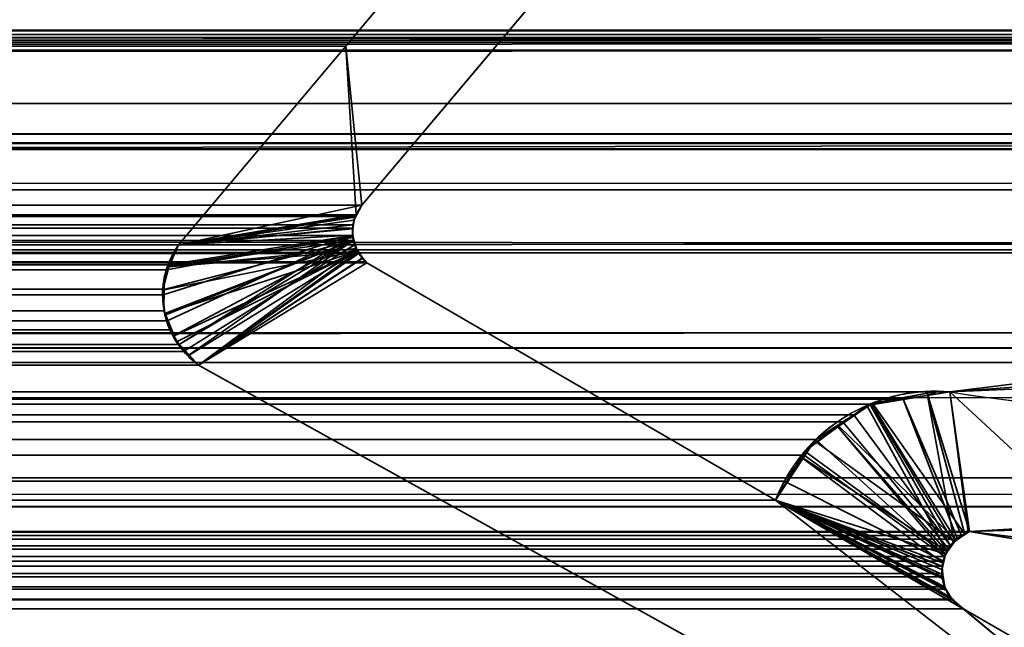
# Model space of a CAD drawing. Header units: millimetres. Extents: x -603 to 3703, y -115 to 249.
# Tile 999 of 1056: x 3496.8 to 3501.89, y -1.95 to 1.19. Entities that reach past the tile are written whole.
import ezdxf

# ---------------------------------------------------------------- set-up
doc = ezdxf.new("R2010")
doc.units = ezdxf.units.MM
doc.layers.add('151', color=7, linetype='Continuous', true_color=0xffffff)

# ---------------------------------------------------------------- blocks, each defined once
blk = doc.blocks.new('UG_SURFACE_003')
at = {"layer": '151', "color": 252, "linetype": 'Continuous', "lineweight": 35}
for points in [[(3703.0001, -13.3, 2212.25), (3703.0001, 230.4, 2212.25), (2296.9999, 230.4, 2212.25), (2296.9999, -13.3, 2212.25)], [(2447, -13.3, 2062.2499), (2447, 230.4, 2062.2499), (3553, 230.4, 2062.2499), (3553, -13.3, 2062.2499)]]:
    blk.add_3dface(points, dxfattribs=at)
blk = doc.blocks.new('UG_SURFACE_168')
at = {"layer": '151', "color": 43, "linetype": 'Continuous', "lineweight": 35}
for points in [[(2556, 0, 948), (2582, 0, 951.5), (3509.0001, 0, 2), (2490.9999, 0, 2)], [(2582, 0, 1186.5), (2556, 0, 1190.0001), (2490.9999, 0, 2017), (3509.0001, 0, 2017)], [(3509.0001, 0, 2017), (3509.0001, 0, 2), (2582, 0, 951.5), (2582, 0, 1186.5)], [(2490.9999, -34, 2017), (3509.0001, -34, 2017), (3509.0001, 0, 2017), (2490.9999, 0, 2017)], [(2490.9999, -2), (2490.9999, 0, 2), (3509.0001, 0, 2), (3509.0001, -2)]]:
    blk.add_3dface(points, dxfattribs=at)
blk = doc.blocks.new('UG_SURFACE_223')
at = {"layer": '151', "color": 7, "linetype": 'Continuous', "lineweight": 35}
for points in [[(3512.1696, 1.0733, 2019.4194), (2487.8249, 2.6459, 2019.4249), (2487.7391, 0.3112, 2019.511)], [(3512.1696, 1.0733, 2019.4194), (3512.1751, 2.6459, 2019.4249), (2487.8249, 2.6459, 2019.4249)], [(2492.0785, 1.7573, 2015.1713), (3507.9215, 1.7573, 2015.1713), (3507.2753, 1.0745, 2014.5254), (2492.7247, 1.0745, 2014.5254)], [(3499.0373, 1.7131, 2006.2871), (3498.4851, 1.0529, 2005.7349), (2501.5149, 1.0529, 2005.7349), (2500.9627, 1.7131, 2006.2871)], [(3498.4851, 1.0529, 2005.7349), (3499.0373, 1.7131, 2006.2871), (3499.5072, 1.345, 2006.7573), (3498.569, 0.2303, 2005.8188)], [(2500.4928, 1.345, 2006.7573), (2501.431, 0.2303, 2005.8188), (3498.569, 0.2303, 2005.8188), (3499.5072, 1.345, 2006.7573)], [(3508.5514, 1.1329, 2015.8014), (3510.0083, 0.5991, 2017.2584), (2489.9917, 0.5991, 2017.2584), (2491.4486, 1.1329, 2015.8014)], [(3508.5514, 1.1329, 2015.8014), (2491.4486, 1.1329, 2015.8014), (2491.4968, 1.1297, 2015.7533)], [(3508.5011, 1.1363, 2015.7511), (2491.4968, 1.1297, 2015.7533), (2491.5607, 1.1255, 2015.6894)], [(3508.5011, 1.1363, 2015.7511), (3508.5032, 1.1361, 2015.753), (2491.4968, 1.1297, 2015.7533)], [(2491.4968, 1.1297, 2015.7533), (3508.5032, 1.1361, 2015.753), (3508.5514, 1.1329, 2015.8014)], [(2491.5607, 1.1255, 2015.6894), (3508.4314, 1.1144, 2015.6815), (3508.5011, 1.1363, 2015.7511)], [(2491.5607, 1.1255, 2015.6894), (2491.569, 1.1208, 2015.6808), (3508.4314, 1.1144, 2015.6815)], [(2487.7391, 0.3112, 2019.511), (3512.2144, 0.3101, 2019.4643), (3512.1696, 1.0733, 2019.4194)], [(3508.3826, 1.0991, 2015.6326), (2491.569, 1.1208, 2015.6808), (2491.6334, 1.0854, 2015.6167)], [(3508.3826, 1.0991, 2015.6326), (3508.4314, 1.1144, 2015.6815), (2491.569, 1.1208, 2015.6808)], [(2491.6334, 1.0854, 2015.6167), (3508.3673, 1.0844, 2015.6174), (3508.3826, 1.0991, 2015.6326)], [(3508.3673, 1.0844, 2015.6174), (2491.6334, 1.0854, 2015.6167), (2491.6434, 1.08, 2015.6066)], [(2491.6434, 1.08, 2015.6066), (3508.3144, 1.0331, 2015.5642), (3508.3673, 1.0844, 2015.6174)], [(2491.6434, 1.08, 2015.6066), (2491.6856, 1.0331, 2015.5642), (3508.3144, 1.0331, 2015.5642)], [(2493.0248, 0.7572, 2014.2252), (2492.7247, 1.0745, 2014.5254), (3507.2753, 1.0745, 2014.5254)], [(2493.0248, 0.7572, 2014.2252), (3507.2753, 1.0745, 2014.5254), (3506.9752, 0.7572, 2014.2252)], [(3508.3144, 1.0331, 2015.5642), (2491.6856, 1.0331, 2015.5642), (2492.3894, 0.4432, 2014.8606)], [(2492.3894, 0.4432, 2014.8606), (3507.6427, 0.3426, 2014.8928), (3508.3144, 1.0331, 2015.5642)], [(3498.4851, 1.0529, 2005.7349), (3497.6192, 0.025, 2004.8692), (2502.3808, 0.025, 2004.8692), (2501.5149, 1.0529, 2005.7349)], [(3498.569, 0.2303, 2005.8188), (3498.5375, 0.1807, 2005.7876), (3497.6192, 0.025, 2004.8692), (3498.4851, 1.0529, 2005.7349)], [(3506.9752, 0.7572, 2014.2252), (3505.5907, -0.0163, 2012.8407), (2494.4093, -0.0163, 2012.8407), (2493.0248, 0.7572, 2014.2252)], [(2489.5771, 0.516, 2017.673), (3510.0083, 0.5991, 2017.2584), (3510.3991, 0.5179, 2017.6492)], [(2489.5771, 0.516, 2017.673), (2489.9917, 0.5991, 2017.2584), (3510.0083, 0.5991, 2017.2584)], [(2488.7698, -0.872, 2018.4803), (3511.1926, 0.5499, 2018.4426), (3511.1868, -0.4242, 2018.4369)], [(2488.7698, -0.872, 2018.4803), (2488.8074, 0.5499, 2018.4426), (3511.1926, 0.5499, 2018.4426)], [(2488.8124, 0.5521, 2018.4376), (3511.1876, 0.5521, 2018.4376), (3511.1926, 0.5499, 2018.4426), (2488.8074, 0.5499, 2018.4426)], [(3511.1854, 0.5531, 2018.4352), (2488.8124, 0.5521, 2018.4376), (2488.8146, 0.5531, 2018.4352)], [(3511.1854, 0.5531, 2018.4352), (3511.1876, 0.5521, 2018.4376), (2488.8124, 0.5521, 2018.4376)], [(2488.8146, 0.5531, 2018.4352), (2488.8208, 0.5528, 2018.4293), (3511.1794, 0.5528, 2018.4293)], [(3511.1794, 0.5528, 2018.4293), (3511.1854, 0.5531, 2018.4352), (2488.8146, 0.5531, 2018.4352)], [(2488.8208, 0.5528, 2018.4293), (2488.8408, 0.5518, 2018.4093), (3511.1594, 0.5519, 2018.4095)], [(3511.1594, 0.5519, 2018.4095), (3511.1794, 0.5528, 2018.4293), (2488.8208, 0.5528, 2018.4293)], [(3511.107, 0.5496, 2018.357), (3511.1594, 0.5519, 2018.4095), (2488.8408, 0.5518, 2018.4093)], [(2488.8408, 0.5518, 2018.4093), (2488.8933, 0.5493, 2018.3568), (3511.107, 0.5496, 2018.357)], [(3510.4823, 0.5216, 2017.7324), (3511.107, 0.5496, 2018.357), (2488.8933, 0.5493, 2018.3568)], [(2488.8933, 0.5493, 2018.3568), (2489.5184, 0.5189, 2017.7317), (3510.4823, 0.5216, 2017.7324)], [(3510.3991, 0.5179, 2017.6492), (3510.4823, 0.5216, 2017.7324), (2489.5184, 0.5189, 2017.7317)], [(3510.3991, 0.5179, 2017.6492), (2489.5184, 0.5189, 2017.7317), (2489.5771, 0.516, 2017.673)], [(3507.3426, 0.0339, 2014.5926), (2492.3894, 0.4432, 2014.8606), (2493.8078, -0.7461, 2013.4423)], [(3507.3426, 0.0339, 2014.5926), (3507.6427, 0.3426, 2014.8928), (2492.3894, 0.4432, 2014.8606)], [(3512.3572, -2.122, 2019.6073), (2487.7391, 0.3112, 2019.511), (2487.6506, -2.0889, 2019.5994)], [(3512.3572, -2.122, 2019.6073), (3512.2144, 0.3101, 2019.4643), (2487.7391, 0.3112, 2019.511)], [(3498.5375, 0.1807, 2005.7876), (2501.431, 0.2303, 2005.8188), (2501.4625, 0.1807, 2005.7876)], [(3498.5375, 0.1807, 2005.7876), (3498.569, 0.2303, 2005.8188), (2501.431, 0.2303, 2005.8188)], [(2501.4625, 0.1807, 2005.7876), (3498.5349, 0.1723, 2005.785), (3498.5375, 0.1807, 2005.7876)], [(2501.4625, 0.1807, 2005.7876), (2501.4651, 0.1723, 2005.785), (3498.5349, 0.1723, 2005.785)], [(3498.5218, 0.1294, 2005.7719), (2501.4651, 0.1723, 2005.785), (2501.4782, 0.1294, 2005.7719)], [(3498.5218, 0.1294, 2005.7719), (3498.5349, 0.1723, 2005.785), (2501.4651, 0.1723, 2005.785)], [(3497.6192, 0.025, 2004.8692), (3498.5375, 0.1807, 2005.7876), (3498.5349, 0.1723, 2005.785)], [(3498.5349, 0.1723, 2005.785), (3498.5218, 0.1294, 2005.7719), (3497.6192, 0.025, 2004.8692)], [(2501.4782, 0.1294, 2005.7719), (3498.5213, 0.1112, 2005.7712), (3498.5218, 0.1294, 2005.7719)], [(2501.4782, 0.1294, 2005.7719), (2501.4787, 0.1112, 2005.7712), (3498.5213, 0.1112, 2005.7712)], [(3498.5199, 0.0733, 2005.7697), (2501.4787, 0.1112, 2005.7712), (2501.4801, 0.0733, 2005.7697)], [(3498.5199, 0.0733, 2005.7697), (3498.5213, 0.1112, 2005.7712), (2501.4787, 0.1112, 2005.7712)], [(3497.5643, -0.0787, 2004.8144), (3497.6192, 0.025, 2004.8692), (3498.5213, 0.1112, 2005.7712), (3498.5199, 0.0733, 2005.7697)], [(3497.6192, 0.025, 2004.8692), (3498.5218, 0.1294, 2005.7719), (3498.5213, 0.1112, 2005.7712)], [(2501.4801, 0.0733, 2005.7697), (2501.4744, 0.047, 2005.7755), (3498.5256, 0.047, 2005.7755)], [(2501.4801, 0.0733, 2005.7697), (3498.5256, 0.047, 2005.7755), (3498.5199, 0.0733, 2005.7697)], [(3497.5393, -0.2337, 2004.7894), (3497.5376, -0.2035, 2004.7874), (3497.5591, -0.1034, 2004.8089), (3498.5199, 0.0733, 2005.7697)], [(3498.5199, 0.0733, 2005.7697), (3497.5603, -0.3677, 2004.8103), (3497.5443, -0.3168, 2004.7944), (3497.5393, -0.2337, 2004.7894)], [(3498.5199, 0.0733, 2005.7697), (3497.5591, -0.1034, 2004.8089), (3497.5643, -0.0787, 2004.8144)], [(3497.6232, -0.4907, 2004.873), (3497.575, -0.4152, 2004.8251), (3497.5603, -0.3677, 2004.8103), (3498.5199, 0.0733, 2005.7697)], [(3497.6232, -0.4907, 2004.873), (3498.5199, 0.0733, 2005.7697), (3498.5256, 0.047, 2005.7755)], [(3507.3426, 0.0339, 2014.5926), (2493.8078, -0.7461, 2013.4423), (2494.1099, -0.8298, 2013.1402)], [(2494.1099, -0.8298, 2013.1402), (3505.8684, -0.7656, 2013.1185), (3507.3426, 0.0339, 2014.5926)], [(2501.4696, 0.0245, 2005.7805), (2501.4508, -0.0149, 2005.7993), (3498.5492, -0.0149, 2005.7993)], [(3498.5304, 0.0245, 2005.7805), (2501.4744, 0.047, 2005.7755), (2501.4696, 0.0245, 2005.7805)], [(2501.4696, 0.0245, 2005.7805), (3498.5492, -0.0149, 2005.7993), (3498.5304, 0.0245, 2005.7805)], [(3498.5304, 0.0245, 2005.7805), (3498.5256, 0.047, 2005.7755), (2501.4744, 0.047, 2005.7755)], [(2502.4288, -0.0611, 2004.8213), (2502.3808, 0.025, 2004.8692), (3497.6192, 0.025, 2004.8692)], [(2502.4288, -0.0611, 2004.8213), (3497.6192, 0.025, 2004.8692), (3497.5643, -0.0787, 2004.8144)], [(3498.5256, 0.047, 2005.7755), (3498.5304, 0.0245, 2005.7805), (3497.6459, -0.5265, 2004.8959), (3497.6232, -0.4907, 2004.873)], [(3497.7236, -0.597, 2004.9736), (3497.6459, -0.5265, 2004.8959), (3498.5304, 0.0245, 2005.7805), (3498.5492, -0.0149, 2005.7993)], [(2494.4093, -0.0163, 2012.8407), (3505.5907, -0.0163, 2012.8407), (3504.7081, -0.5094, 2011.9581)], [(2495.2919, -0.5094, 2011.9581), (2494.4093, -0.0163, 2012.8407), (3504.7081, -0.5094, 2011.9581)], [(2501.4482, -0.0203, 2005.8019), (2501.4112, -0.0623, 2005.8386), (3498.5888, -0.0623, 2005.8386)], [(3498.5518, -0.0203, 2005.8019), (2501.4508, -0.0149, 2005.7993), (2501.4482, -0.0203, 2005.8019)], [(2501.4482, -0.0203, 2005.8019), (3498.5888, -0.0623, 2005.8386), (3498.5518, -0.0203, 2005.8019)], [(3498.5518, -0.0203, 2005.8019), (3498.5492, -0.0149, 2005.7993), (2501.4508, -0.0149, 2005.7993)], [(3498.5492, -0.0149, 2005.7993), (3498.5518, -0.0203, 2005.8019), (3497.7236, -0.597, 2004.9736)], [(3497.7236, -0.597, 2004.9736), (3498.5518, -0.0203, 2005.8019), (3498.5888, -0.0623, 2005.8386), (3498.5943, -0.0688, 2005.8444)], [(2501.4057, -0.0688, 2005.8444), (2499.2902, -1.2961, 2007.9598), (3500.7098, -1.2961, 2007.9598), (3498.5943, -0.0688, 2005.8444)], [(2501.4057, -0.0688, 2005.8444), (3498.5943, -0.0688, 2005.8444), (3498.5888, -0.0623, 2005.8386), (2501.4112, -0.0623, 2005.8386)], [(3497.5643, -0.0787, 2004.8144), (2502.4412, -0.1038, 2004.8089), (2502.4288, -0.0611, 2004.8213)], [(3497.5643, -0.0787, 2004.8144), (3497.5591, -0.1034, 2004.8089), (2502.4412, -0.1038, 2004.8089)], [(3498.5943, -0.0688, 2005.8444), (3500.7098, -1.2961, 2007.9598), (3505.1005, -4.6975, 2012.3506), (3497.7236, -0.597, 2004.9736)], [(2502.4574, -0.1601, 2004.7927), (2502.4412, -0.1038, 2004.8089), (3497.5591, -0.1034, 2004.8089)], [(2502.4574, -0.1601, 2004.7927), (3497.5591, -0.1034, 2004.8089), (3497.5376, -0.2035, 2004.7874)], [(3497.5376, -0.2035, 2004.7874), (2502.4602, -0.2344, 2004.7898), (2502.4574, -0.1601, 2004.7927)], [(3497.5376, -0.2035, 2004.7874), (3497.5393, -0.2337, 2004.7894), (2502.4602, -0.2344, 2004.7898)], [(2502.4617, -0.2735, 2004.7884), (2502.4602, -0.2344, 2004.7898), (3497.5393, -0.2337, 2004.7894)], [(2502.4617, -0.2735, 2004.7884), (3497.5393, -0.2337, 2004.7894), (3497.5443, -0.3168, 2004.7944)], [(3497.5443, -0.3168, 2004.7944), (2502.4409, -0.3689, 2004.8091), (2502.4617, -0.2735, 2004.7884)], [(3497.5443, -0.3168, 2004.7944), (3497.5603, -0.3677, 2004.8103), (2502.4409, -0.3689, 2004.8091)], [(2502.3828, -0.4899, 2004.8673), (3497.5603, -0.3677, 2004.8103), (3497.575, -0.4152, 2004.8251)], [(2502.3828, -0.4899, 2004.8673), (2502.4381, -0.3818, 2004.8118), (3497.5603, -0.3677, 2004.8103)], [(2502.4381, -0.3818, 2004.8118), (2502.4409, -0.3689, 2004.8091), (3497.5603, -0.3677, 2004.8103)], [(3511.1868, -0.4242, 2018.4369), (2488.6947, -1.1994, 2018.5554), (2488.7698, -0.872, 2018.4803)], [(3511.1868, -0.4242, 2018.4369), (3511.3459, -1.1811, 2018.5959), (2488.6947, -1.1994, 2018.5554)], [(3497.575, -0.4152, 2004.8251), (2502.3792, -0.4936, 2004.8709), (2502.3828, -0.4899, 2004.8673)], [(3497.575, -0.4152, 2004.8251), (3497.6232, -0.4907, 2004.873), (2502.3792, -0.4936, 2004.8709)], [(3504.7081, -0.5094, 2011.9581), (3503.691, -0.5838, 2010.941), (2496.309, -0.5838, 2010.941), (2495.2919, -0.5094, 2011.9581)], [(3497.6459, -0.5265, 2004.8959), (2502.2764, -0.597, 2004.9736), (2502.3792, -0.4936, 2004.8709)], [(2502.3792, -0.4936, 2004.8709), (3497.6232, -0.4907, 2004.873), (3497.6459, -0.5265, 2004.8959)], [(3497.6459, -0.5265, 2004.8959), (3497.7236, -0.597, 2004.9736), (2502.2764, -0.597, 2004.9736)], [(3497.7236, -0.597, 2004.9736), (3505.1005, -4.6975, 2012.3506), (2494.8995, -4.6975, 2012.3506), (2502.2764, -0.597, 2004.9736)], [(2496.309, -0.5838, 2010.941), (3503.691, -0.5838, 2010.941), (3501.6124, -0.7357, 2008.8625), (2498.3876, -0.7357, 2008.8625)], [(3503.88, -1.3307, 2011.1301), (3501.7145, -1.4582, 2008.9643), (3501.6124, -0.7357, 2008.8625), (3503.691, -0.5838, 2010.941)], [(2498.5185, -0.7343, 2008.7316), (2498.3876, -0.7357, 2008.8625), (3501.6124, -0.7357, 2008.8625)], [(2498.5185, -0.7343, 2008.7316), (3501.6124, -0.7357, 2008.8625), (3501.3707, -0.7732, 2008.6207)], [(3501.3707, -0.7732, 2008.6207), (2498.6286, -0.7667, 2008.6215), (2498.5185, -0.7343, 2008.7316)], [(3501.7068, -1.462, 2008.9569), (3501.6725, -1.4795, 2008.9226), (3501.3707, -0.7732, 2008.6207), (3501.6124, -0.7357, 2008.8625)], [(3501.6124, -0.7357, 2008.8625), (3501.7145, -1.4582, 2008.9643), (3501.7068, -1.462, 2008.9569)], [(3504.9417, -1.2682, 2012.1918), (3505.8684, -0.7656, 2013.1185), (2494.1099, -0.8298, 2013.1402)], [(2498.6286, -0.7667, 2008.6215), (3501.3707, -0.7732, 2008.6207), (3501.1985, -0.7998, 2008.4484)], [(3501.1985, -0.7998, 2008.4484), (2498.8875, -0.8429, 2008.3625), (2498.6286, -0.7667, 2008.6215)], [(3501.1985, -0.7998, 2008.4484), (3501.1158, -0.854, 2008.3656), (2498.8875, -0.8429, 2008.3625)], [(3501.616, -1.5323, 2008.8661), (3501.1158, -0.854, 2008.3656), (3501.1985, -0.7998, 2008.4484)], [(3501.1985, -0.7998, 2008.4484), (3501.3707, -0.7732, 2008.6207), (3501.6525, -1.4983, 2008.9023), (3501.616, -1.5323, 2008.8661)], [(3501.3707, -0.7732, 2008.6207), (3501.6725, -1.4795, 2008.9226), (3501.6525, -1.4983, 2008.9023)], [(2494.1099, -0.8298, 2013.1402), (2496.1305, -1.3901, 2011.1196), (3503.88, -1.3307, 2011.1301)], [(3503.88, -1.3307, 2011.1301), (3504.9417, -1.2682, 2012.1918), (2494.1099, -0.8298, 2013.1402)], [(2498.8959, -0.8454, 2008.3542), (2498.8875, -0.8429, 2008.3625), (3501.1158, -0.854, 2008.3656)], [(2498.8959, -0.8454, 2008.3542), (3501.1158, -0.854, 2008.3656), (3501.0581, -0.8918, 2008.3079)], [(3501.0581, -0.8918, 2008.3079), (2498.9431, -0.8845, 2008.3067), (2498.8959, -0.8454, 2008.3542)], [(3501.0581, -0.8918, 2008.3079), (3501.1158, -0.854, 2008.3656), (3501.616, -1.5323, 2008.8661), (3501.6067, -1.5495, 2008.8565)], [(2499.145, -1.0515, 2008.105), (2498.9431, -0.8845, 2008.3067), (3501.0581, -0.8918, 2008.3079)], [(2499.145, -1.0515, 2008.105), (3501.0581, -0.8918, 2008.3079), (3500.9189, -0.9829, 2008.1689)], [(3500.9189, -0.9829, 2008.1689), (3501.0581, -0.8918, 2008.3079), (3501.6067, -1.5495, 2008.8565), (3501.5852, -1.5884, 2008.8353)], [(3500.9189, -0.9829, 2008.1689), (2499.1467, -1.0545, 2008.1031), (2499.145, -1.0515, 2008.105)], [(3500.9189, -0.9829, 2008.1689), (3500.8581, -1.0631, 2008.1079), (2499.1467, -1.0545, 2008.1031)], [(3501.5852, -1.5884, 2008.8353), (3500.8581, -1.0631, 2008.1079), (3500.9189, -0.9829, 2008.1689)], [(2499.1467, -1.0545, 2008.1031), (3500.8581, -1.0631, 2008.1079), (3500.7555, -1.1981, 2008.0054)], [(3500.7555, -1.1981, 2008.0054), (2499.2902, -1.2961, 2007.9598), (2499.1467, -1.0545, 2008.1031)], [(3500.7555, -1.1981, 2008.0054), (3500.8581, -1.0631, 2008.1079), (3501.5852, -1.5884, 2008.8353), (3501.5795, -1.6115, 2008.8296)], [(3511.8258, -3.4652, 2019.0759), (2488.1754, -3.4655, 2019.0747), (2488.6947, -1.1994, 2018.5554)], [(2488.6947, -1.1994, 2018.5554), (3511.3459, -1.1811, 2018.5959), (3511.8258, -3.4652, 2019.0759)], [(3500.7555, -1.1981, 2008.0054), (3500.7098, -1.2961, 2007.9598), (2499.2902, -1.2961, 2007.9598)], [(3501.5795, -1.6115, 2008.8296), (3501.5728, -1.6382, 2008.8229), (3500.7098, -1.2961, 2007.9598), (3500.7555, -1.1981, 2008.0054)], [(3505.1005, -4.6975, 2012.3506), (3500.7098, -1.2961, 2007.9598), (3501.6825, -1.8586, 2008.9326)], [(3500.7098, -1.2961, 2007.9598), (3501.6229, -1.8086, 2008.873), (3501.6277, -1.8126, 2008.8778), (3501.6825, -1.8586, 2008.9326)], [(3500.7098, -1.2961, 2007.9598), (3501.586, -1.7456, 2008.8358), (3501.5926, -1.7572, 2008.8427)], [(3501.5926, -1.7572, 2008.8427), (3501.6229, -1.8086, 2008.873), (3500.7098, -1.2961, 2007.9598)], [(3501.5728, -1.6382, 2008.8229), (3501.5728, -1.6768, 2008.8229), (3501.5728, -1.6936, 2008.8229), (3500.7098, -1.2961, 2007.9598)], [(3501.5728, -1.6936, 2008.8229), (3501.586, -1.7456, 2008.8358), (3500.7098, -1.2961, 2007.9598)], [(3503.88, -1.3307, 2011.1301), (2496.1305, -1.3901, 2011.1196), (2496.7456, -1.5607, 2010.5042)], [(3503.88, -1.3307, 2011.1301), (2496.7456, -1.5607, 2010.5042), (2498.2855, -1.4582, 2008.9643)], [(2498.2855, -1.4582, 2008.9643), (3501.7145, -1.4582, 2008.9643), (3503.88, -1.3307, 2011.1301)], [(2498.2855, -1.4582, 2008.9643), (2498.2929, -1.4627, 2008.9571), (3501.7068, -1.462, 2008.9569)], [(3501.7068, -1.462, 2008.9569), (3501.7145, -1.4582, 2008.9643), (2498.2855, -1.4582, 2008.9643)], [(3501.6725, -1.4795, 2008.9226), (3501.7068, -1.462, 2008.9569), (2498.2929, -1.4627, 2008.9571)], [(3501.6725, -1.4795, 2008.9226), (2498.2929, -1.4627, 2008.9571), (2498.3482, -1.4972, 2008.9016)], [(2498.3482, -1.4972, 2008.9016), (3501.6525, -1.4983, 2008.9023), (3501.6725, -1.4795, 2008.9226)], [(3501.616, -1.5323, 2008.8661), (2498.3482, -1.4972, 2008.9016), (2498.3578, -1.5032, 2008.8923)], [(3501.616, -1.5323, 2008.8661), (3501.6525, -1.4983, 2008.9023), (2498.3482, -1.4972, 2008.9016)], [(2498.3578, -1.5032, 2008.8923), (3501.6067, -1.5495, 2008.8565), (3501.616, -1.5323, 2008.8661)], [(2498.3578, -1.5032, 2008.8923), (2498.394, -1.549, 2008.8558), (3501.6067, -1.5495, 2008.8565)], [(3501.5852, -1.5884, 2008.8353), (2498.394, -1.549, 2008.8558), (2498.3995, -1.5558, 2008.8506)], [(3501.5852, -1.5884, 2008.8353), (3501.6067, -1.5495, 2008.8565), (2498.394, -1.549, 2008.8558)], [(2498.3995, -1.5558, 2008.8506), (3501.5795, -1.6115, 2008.8296), (3501.5852, -1.5884, 2008.8353)], [(2498.3995, -1.5558, 2008.8506), (2498.4217, -1.6106, 2008.8284), (3501.5795, -1.6115, 2008.8296)], [(2498.4217, -1.6106, 2008.8284), (2498.4217, -1.6108, 2008.8282), (3501.5795, -1.6115, 2008.8296)], [(3501.5728, -1.6382, 2008.8229), (2498.4217, -1.6108, 2008.8282), (2498.4288, -1.6734, 2008.8212)], [(3501.5728, -1.6382, 2008.8229), (3501.5795, -1.6115, 2008.8296), (2498.4217, -1.6108, 2008.8282)], [(3501.5728, -1.6936, 2008.8229), (2498.4283, -1.6767, 2008.8217), (2498.4205, -1.7264, 2008.8296)], [(2498.4288, -1.6734, 2008.8212), (2498.4283, -1.6767, 2008.8217), (3501.5728, -1.6768, 2008.8229)], [(3501.5728, -1.6936, 2008.8229), (3501.5728, -1.6768, 2008.8229), (2498.4283, -1.6767, 2008.8217)], [(2498.4288, -1.6734, 2008.8212), (3501.5728, -1.6768, 2008.8229), (3501.5728, -1.6382, 2008.8229)], [(2498.4205, -1.7264, 2008.8296), (2498.414, -1.7456, 2008.8358), (3501.586, -1.7456, 2008.8358)], [(2498.4205, -1.7264, 2008.8296), (3501.586, -1.7456, 2008.8358), (3501.5728, -1.6936, 2008.8229)], [(3501.6229, -1.8086, 2008.873), (2498.4074, -1.7574, 2008.8425), (2498.3804, -1.8045, 2008.8696)], [(2498.4074, -1.7574, 2008.8425), (3501.5926, -1.7572, 2008.8427), (3501.586, -1.7456, 2008.8358)], [(3501.586, -1.7456, 2008.8358), (2498.414, -1.7456, 2008.8358), (2498.4074, -1.7574, 2008.8425)], [(3501.6229, -1.8086, 2008.873), (3501.5926, -1.7572, 2008.8427), (2498.4074, -1.7574, 2008.8425)], [(3501.6277, -1.8126, 2008.8778), (2498.3721, -1.8123, 2008.8778), (2498.3349, -1.8474, 2008.9152)], [(2498.3349, -1.8474, 2008.9152), (3501.6825, -1.8586, 2008.9326), (3501.6277, -1.8126, 2008.8778)], [(2498.3804, -1.8045, 2008.8696), (2498.3721, -1.8123, 2008.8778), (3501.6277, -1.8126, 2008.8778)], [(2498.3804, -1.8045, 2008.8696), (3501.6277, -1.8126, 2008.8778), (3501.6229, -1.8086, 2008.873)], [(3505.4684, -4.0486, 2012.7182), (3501.6825, -1.8586, 2008.9326), (2498.3175, -1.8586, 2008.9326), (2494.5316, -4.0486, 2012.7182)], [(2498.3349, -1.8474, 2008.9152), (2498.3175, -1.8586, 2008.9326), (3501.6825, -1.8586, 2008.9326)], [(3501.6825, -1.8586, 2008.9326), (3505.4684, -4.0486, 2012.7182), (3505.5568, -4.1272, 2012.8069), (3505.1005, -4.6975, 2012.3506)]]:
    blk.add_3dface(points, dxfattribs=at)
blk = doc.blocks.new('UG_SURFACE_224')
at = {"layer": '151', "color": 7, "linetype": 'Continuous', "lineweight": 35}
for points in [[(3499.0373, 1.7131, -7.75), (3498.4851, 1.0529, -7.75), (3498.4851, 1.0529, 2005.7349), (3499.0373, 1.7131, 2006.2871)], [(3498.4851, 1.0529, -7.75), (3499.0373, 1.7131, -7.75), (3499.5072, 1.345, -7.75), (3498.569, 0.2303, -7.75)], [(3498.569, 0.2303, 2005.8188), (3499.5072, 1.345, 2006.7573), (3499.0373, 1.7131, 2006.2871), (3498.4851, 1.0529, 2005.7349)], [(3499.5072, 1.345, 2006.7573), (3498.569, 0.2303, 2005.8188), (3498.569, 0.2303, -7.75), (3499.5072, 1.345, -7.75)], [(3498.4851, 1.0529, -7.75), (3497.6192, 0.025, -7.75), (3497.6192, 0.025, 2004.8692), (3498.4851, 1.0529, 2005.7349)], [(3498.569, 0.2303, -7.75), (3497.6192, 0.025, -7.75), (3498.4851, 1.0529, -7.75)], [(3498.4851, 1.0529, 2005.7349), (3497.6192, 0.025, 2004.8692), (3498.5323, 0.1679, 2005.7824), (3498.5385, 0.1785, 2005.7886)], [(3498.5385, 0.1785, 2005.7886), (3498.569, 0.2303, 2005.8188), (3498.4851, 1.0529, 2005.7349)], [(3498.569, 0.2303, -7.75), (3498.5406, 0.178, -7.75), (3498.5275, 0.1534, -7.75), (3497.6192, 0.025, -7.75)], [(3498.569, 0.2303, -7.75), (3498.569, 0.2303, 2005.8188), (3498.5385, 0.1785, 2005.7886)], [(3498.5385, 0.1785, 2005.7886), (3498.5406, 0.178, -7.75), (3498.569, 0.2303, -7.75)], [(3497.6192, 0.025, 2004.8692), (3498.5194, 0.1078, 2005.7693), (3498.5223, 0.1211, 2005.7721), (3498.5323, 0.1679, 2005.7824)], [(3497.6192, 0.025, -7.75), (3498.5275, 0.1534, -7.75), (3498.5242, 0.1214, -7.75), (3498.5197, 0.0754, -7.75)], [(3498.5323, 0.1679, 2005.7824), (3498.5223, 0.1211, 2005.7721), (3498.5242, 0.1214, -7.75)], [(3498.5323, 0.1679, 2005.7824), (3498.5242, 0.1214, -7.75), (3498.5275, 0.1534, -7.75)], [(3498.5323, 0.1679, 2005.7824), (3498.5275, 0.1534, -7.75), (3498.5406, 0.178, -7.75)], [(3498.5406, 0.178, -7.75), (3498.5385, 0.1785, 2005.7886), (3498.5323, 0.1679, 2005.7824)], [(3498.5228, 0.0633, 2005.7728), (3498.5194, 0.1078, 2005.7693), (3497.6192, 0.025, 2004.8692), (3497.5622, -0.0846, 2004.812)], [(3498.5197, 0.0754, -7.75), (3498.5223, 0.1211, 2005.7721), (3498.5194, 0.1078, 2005.7693)], [(3498.5194, 0.1078, 2005.7693), (3498.5232, 0.0637, -7.75), (3498.5197, 0.0754, -7.75)], [(3498.5194, 0.1078, 2005.7693), (3498.5228, 0.0633, 2005.7728), (3498.5232, 0.0637, -7.75)], [(3498.5197, 0.0754, -7.75), (3498.5242, 0.1214, -7.75), (3498.5223, 0.1211, 2005.7721)], [(3497.5622, -0.0846, 2004.812), (3497.5622, -0.0847, 2004.812), (3498.524, 0.0471, 2005.774), (3498.5228, 0.0633, 2005.7728)], [(3497.57, -0.0882, -7.75), (3497.6192, 0.025, -7.75), (3498.5197, 0.0754, -7.75), (3498.5232, 0.0637, -7.75)], [(3498.5232, 0.0637, -7.75), (3498.5402, 0.0069, -7.75), (3497.57, -0.0882, -7.75)], [(3498.5402, 0.0069, -7.75), (3498.5232, 0.0637, -7.75), (3498.5228, 0.0633, 2005.7728)], [(3498.5228, 0.0633, 2005.7728), (3498.524, 0.0471, 2005.774), (3498.5402, 0.0069, -7.75)], [(3497.5379, -0.2083, 2004.7879), (3497.5371, -0.2125, 2004.787), (3497.5483, -0.3309, 2004.7984), (3498.524, 0.0471, 2005.774)], [(3498.524, 0.0471, 2005.774), (3497.5622, -0.0847, 2004.812), (3497.5379, -0.2083, 2004.7879)], [(3497.5483, -0.3309, 2004.7984), (3497.5491, -0.3388, 2004.7991), (3498.524, 0.0471, 2005.774)], [(3498.524, 0.0471, 2005.774), (3497.5491, -0.3388, 2004.7991), (3497.5939, -0.4458, 2004.8437)], [(3497.6192, 0.025, -7.75), (3497.57, -0.0882, -7.75), (3497.5622, -0.0847, 2004.812)], [(3497.5622, -0.0847, 2004.812), (3497.5622, -0.0846, 2004.812), (3497.6192, 0.025, -7.75)], [(3497.5622, -0.0846, 2004.812), (3497.6192, 0.025, 2004.8692), (3497.6192, 0.025, -7.75)], [(3498.5402, 0.0069, -7.75), (3498.5445, -0.0077, -7.75), (3497.57, -0.0882, -7.75)], [(3497.5939, -0.4458, 2004.8437), (3497.6032, -0.4686, 2004.8532), (3497.674, -0.544, 2004.9238), (3498.524, 0.0471, 2005.774)], [(3497.674, -0.544, 2004.9238), (3497.7236, -0.597, 2004.9736), (3498.5394, 0.0075, 2005.7893), (3498.524, 0.0471, 2005.774)], [(3497.7236, -0.597, 2004.9736), (3498.5468, -0.012, 2005.7969), (3498.5394, 0.0075, 2005.7893)], [(3498.524, 0.0471, 2005.774), (3498.5394, 0.0075, 2005.7893), (3498.5402, 0.0069, -7.75)], [(3498.5735, -0.0432, -7.75), (3498.5445, -0.0077, -7.75), (3498.5394, 0.0075, 2005.7893)], [(3498.5394, 0.0075, 2005.7893), (3498.5468, -0.012, 2005.7969), (3498.5735, -0.0432, -7.75)], [(3498.5445, -0.0077, -7.75), (3498.5402, 0.0069, -7.75), (3498.5394, 0.0075, 2005.7893)], [(3497.5512, -0.3296, -7.75), (3497.5429, -0.3076, -7.75), (3497.5445, -0.2081, -7.75), (3498.5445, -0.0077, -7.75)], [(3497.5445, -0.2081, -7.75), (3497.5455, -0.1443, -7.75), (3497.57, -0.0882, -7.75), (3498.5445, -0.0077, -7.75)], [(3498.5445, -0.0077, -7.75), (3497.5965, -0.4458, -7.75), (3497.5512, -0.3296, -7.75)], [(3498.5445, -0.0077, -7.75), (3497.6091, -0.4777, -7.75), (3497.5965, -0.4458, -7.75)], [(3497.6752, -0.5466, -7.75), (3497.6091, -0.4777, -7.75), (3498.5445, -0.0077, -7.75)], [(3497.7236, -0.597, -7.75), (3497.6752, -0.5466, -7.75), (3498.5445, -0.0077, -7.75), (3498.5735, -0.0432, -7.75)], [(3498.5723, -0.0425, 2005.8224), (3498.5468, -0.012, 2005.7969), (3497.7236, -0.597, 2004.9736)], [(3497.7236, -0.597, 2004.9736), (3498.5943, -0.0688, 2005.8444), (3498.5723, -0.0425, 2005.8224)], [(3498.5735, -0.0432, -7.75), (3498.5943, -0.0688, -7.75), (3497.7236, -0.597, -7.75)], [(3498.5468, -0.012, 2005.7969), (3498.5723, -0.0425, 2005.8224), (3498.5735, -0.0432, -7.75)], [(3498.5943, -0.0688, -7.75), (3498.5735, -0.0432, -7.75), (3498.5723, -0.0425, 2005.8224)], [(3498.5723, -0.0425, 2005.8224), (3498.5943, -0.0688, 2005.8444), (3498.5943, -0.0688, -7.75)], [(3497.5379, -0.2083, 2004.7879), (3497.5622, -0.0847, 2004.812), (3497.57, -0.0882, -7.75)], [(3497.57, -0.0882, -7.75), (3497.5455, -0.1443, -7.75), (3497.5379, -0.2083, 2004.7879)], [(3498.5943, -0.0688, -7.75), (3500.7098, -1.2961, -7.75), (3505.1005, -4.6975, -7.75), (3497.7236, -0.597, -7.75)], [(3497.7236, -0.597, 2004.9736), (3505.1005, -4.6975, 2012.3506), (3500.7098, -1.2961, 2007.9598), (3498.5943, -0.0688, 2005.8444)], [(3498.5943, -0.0688, 2005.8444), (3500.7098, -1.2961, 2007.9598), (3500.7098, -1.2961, -7.75), (3498.5943, -0.0688, -7.75)], [(3497.5455, -0.1443, -7.75), (3497.5445, -0.2081, -7.75), (3497.5379, -0.2083, 2004.7879)], [(3497.5371, -0.2125, 2004.787), (3497.5445, -0.2081, -7.75), (3497.5429, -0.3076, -7.75)], [(3497.5371, -0.2125, 2004.787), (3497.5379, -0.2083, 2004.7879), (3497.5445, -0.2081, -7.75)], [(3497.5429, -0.3076, -7.75), (3497.5483, -0.3309, 2004.7984), (3497.5371, -0.2125, 2004.787)], [(3497.5429, -0.3076, -7.75), (3497.5512, -0.3296, -7.75), (3497.5483, -0.3309, 2004.7984)], [(3497.5491, -0.3388, 2004.7991), (3497.5483, -0.3309, 2004.7984), (3497.5512, -0.3296, -7.75)], [(3497.5491, -0.3388, 2004.7991), (3497.5512, -0.3296, -7.75), (3497.5965, -0.4458, -7.75)], [(3497.5965, -0.4458, -7.75), (3497.5939, -0.4458, 2004.8437), (3497.5491, -0.3388, 2004.7991)], [(3497.6032, -0.4686, 2004.8532), (3497.5939, -0.4458, 2004.8437), (3497.5965, -0.4458, -7.75)], [(3497.6032, -0.4686, 2004.8532), (3497.5965, -0.4458, -7.75), (3497.6091, -0.4777, -7.75)], [(3502.4965, -1.5539, 2009.7463), (3504.0915, -1.2235, 2011.3413), (3503.9043, -0.4504, 2011.1542), (3501.6124, -0.7357, 2008.8625)], [(3501.6124, -0.7357, 2008.8625), (3503.9043, -0.4504, 2011.1542), (3503.9172, -0.6369, -7.75)], [(3497.6752, -0.5466, -7.75), (3497.674, -0.544, 2004.9238), (3497.6032, -0.4686, 2004.8532)], [(3497.6032, -0.4686, 2004.8532), (3497.6091, -0.4777, -7.75), (3497.6752, -0.5466, -7.75)], [(3497.7236, -0.597, -7.75), (3497.7236, -0.597, 2004.9736), (3497.674, -0.544, 2004.9238)], [(3497.674, -0.544, 2004.9238), (3497.6752, -0.5466, -7.75), (3497.7236, -0.597, -7.75)], [(3497.7236, -0.597, -7.75), (3505.1005, -4.6975, -7.75), (3505.1005, -4.6975, 2012.3506), (3497.7236, -0.597, 2004.9736)], [(3504.1144, -1.3892, -7.75), (3501.7145, -1.4582, -7.75), (3501.6124, -0.7357, -7.75), (3503.9172, -0.6369, -7.75)], [(3503.9172, -0.6369, -7.75), (3501.6124, -0.7357, -7.75), (3501.6124, -0.7357, 2008.8625)], [(3501.4961, -0.7431, -7.75), (3501.2121, -0.7943, -7.75), (3501.2064, -0.8023, 2008.4565)], [(3501.2064, -0.8023, 2008.4565), (3501.4963, -0.7548, 2008.7461), (3501.4961, -0.7431, -7.75)], [(3501.4963, -0.7548, 2008.7461), (3501.2064, -0.8023, 2008.4565), (3501.631, -1.5143, 2008.8811), (3501.6348, -1.5118, 2008.8847)], [(3501.2121, -0.7943, -7.75), (3501.4961, -0.7431, -7.75), (3501.7145, -1.4582, -7.75), (3501.6911, -1.4725, -7.75)], [(3501.7145, -1.4582, -7.75), (3501.4961, -0.7431, -7.75), (3501.5535, -0.7327, -7.75), (3501.6124, -0.7357, -7.75)], [(3501.5535, -0.7327, -7.75), (3501.4961, -0.7431, -7.75), (3501.4963, -0.7548, 2008.7461)], [(3501.6124, -0.7357, -7.75), (3501.5535, -0.7327, -7.75), (3501.4963, -0.7548, 2008.7461)], [(3501.6909, -1.4741, 2008.9407), (3501.7145, -1.4582, 2008.9643), (3501.6124, -0.7357, 2008.8625), (3501.4963, -0.7548, 2008.7461)], [(3501.4963, -0.7548, 2008.7461), (3501.6124, -0.7357, 2008.8625), (3501.6124, -0.7357, -7.75)], [(3501.6348, -1.5118, 2008.8847), (3501.6909, -1.4741, 2008.9407), (3501.4963, -0.7548, 2008.7461)], [(3501.6124, -0.7357, 2008.8625), (3501.7145, -1.4582, 2008.9643), (3502.4965, -1.5539, 2009.7463)], [(3501.2066, -0.7979, -7.75), (3501.0347, -0.9097, -7.75), (3501.0333, -0.9168, 2008.2834)], [(3501.0333, -0.9168, 2008.2834), (3501.1837, -0.8061, 2008.4336), (3501.2066, -0.7979, -7.75)], [(3501.1837, -0.8061, 2008.4336), (3501.0333, -0.9168, 2008.2834), (3501.5981, -1.5642, 2008.848)], [(3501.6441, -1.5015, -7.75), (3501.0347, -0.9097, -7.75), (3501.2066, -0.7979, -7.75)], [(3501.1837, -0.8061, 2008.4336), (3501.2064, -0.8023, 2008.4565), (3501.2066, -0.7979, -7.75)], [(3501.5981, -1.5642, 2008.848), (3501.631, -1.5143, 2008.8811), (3501.2064, -0.8023, 2008.4565), (3501.1837, -0.8061, 2008.4336)], [(3501.2121, -0.7943, -7.75), (3501.2066, -0.7979, -7.75), (3501.2064, -0.8023, 2008.4565)], [(3501.6911, -1.4725, -7.75), (3501.6441, -1.5015, -7.75), (3501.2066, -0.7979, -7.75), (3501.2121, -0.7943, -7.75)], [(3500.8628, -1.0424, 2008.1127), (3501.0347, -0.9097, -7.75), (3500.9117, -0.9899, -7.75)], [(3500.8628, -1.0424, 2008.1127), (3501.0333, -0.9168, 2008.2834), (3501.0347, -0.9097, -7.75)], [(3501.0333, -0.9168, 2008.2834), (3500.8628, -1.0424, 2008.1127), (3501.5907, -1.5754, 2008.8406)], [(3500.9117, -0.9899, -7.75), (3501.0347, -0.9097, -7.75), (3501.6441, -1.5015, -7.75), (3501.6363, -1.5121, -7.75)], [(3501.0333, -0.9168, 2008.2834), (3501.5907, -1.5754, 2008.8406), (3501.5981, -1.5642, 2008.848)], [(3500.9117, -0.9899, -7.75), (3500.8528, -1.0791, -7.75), (3500.8433, -1.0747, 2008.0934)], [(3500.8433, -1.0747, 2008.0934), (3500.8628, -1.0424, 2008.1127), (3500.9117, -0.9899, -7.75)], [(3500.8528, -1.0791, -7.75), (3500.9117, -0.9899, -7.75), (3501.6363, -1.5121, -7.75), (3501.5988, -1.564, -7.75)], [(3501.5774, -1.6229, 2008.8274), (3501.5907, -1.5754, 2008.8406), (3500.8628, -1.0424, 2008.1127), (3500.8433, -1.0747, 2008.0934)], [(3500.8433, -1.0747, 2008.0934), (3500.7098, -1.2961, 2007.9598), (3501.5728, -1.639, 2008.8229), (3501.5774, -1.6229, 2008.8274)], [(3500.7098, -1.2961, 2007.9598), (3500.8433, -1.0747, 2008.0934), (3500.8528, -1.0791, -7.75)], [(3501.5988, -1.564, -7.75), (3501.5907, -1.5754, -7.75), (3500.7098, -1.2961, -7.75), (3500.8528, -1.0791, -7.75)], [(3500.8528, -1.0791, -7.75), (3500.7098, -1.2961, -7.75), (3500.7098, -1.2961, 2007.9598)], [(3505.1005, -4.6975, -7.75), (3500.7098, -1.2961, -7.75), (3501.6825, -1.8586, -7.75)], [(3500.7098, -1.2961, -7.75), (3501.586, -1.7456, -7.75), (3501.596, -1.7641, -7.75)], [(3500.7098, -1.2961, -7.75), (3501.5907, -1.5754, -7.75), (3501.5793, -1.6228, -7.75)], [(3500.7098, -1.2961, -7.75), (3501.6134, -1.7962, -7.75), (3501.6327, -1.8137, -7.75), (3501.6825, -1.8586, -7.75)], [(3500.7098, -1.2961, -7.75), (3501.5714, -1.6552, -7.75), (3501.5757, -1.6815, -7.75), (3501.586, -1.7456, -7.75)], [(3501.596, -1.7641, -7.75), (3501.6134, -1.7962, -7.75), (3500.7098, -1.2961, -7.75)], [(3501.5793, -1.6228, -7.75), (3501.5714, -1.6552, -7.75), (3500.7098, -1.2961, -7.75)], [(3500.7098, -1.2961, 2007.9598), (3501.6239, -1.8099, 2008.8739), (3501.596, -1.7629, 2008.846)], [(3500.7098, -1.2961, 2007.9598), (3501.6818, -1.8582, 2008.9319), (3501.6305, -1.8154, 2008.8806)], [(3500.7098, -1.2961, 2007.9598), (3501.5743, -1.7028, 2008.8241), (3501.5738, -1.682, 2008.8236)], [(3501.596, -1.7629, 2008.846), (3501.586, -1.7456, 2008.8358), (3500.7098, -1.2961, 2007.9598)], [(3500.7098, -1.2961, 2007.9598), (3505.1005, -4.6975, 2012.3506), (3501.6818, -1.8582, 2008.9319)], [(3501.586, -1.7456, 2008.8358), (3501.5743, -1.7028, 2008.8241), (3500.7098, -1.2961, 2007.9598)], [(3501.6305, -1.8154, 2008.8806), (3501.6239, -1.8099, 2008.8739), (3500.7098, -1.2961, 2007.9598)], [(3501.5738, -1.682, 2008.8236), (3501.5728, -1.639, 2008.8229), (3500.7098, -1.2961, 2007.9598)], [(3504.1144, -1.3892, -7.75), (3502.4965, -1.5539, 2009.7463), (3501.7145, -1.4582, 2008.9643)], [(3501.7145, -1.4582, 2008.9643), (3501.7145, -1.4582, -7.75), (3504.1144, -1.3892, -7.75)], [(3501.6911, -1.4725, -7.75), (3501.6909, -1.4741, 2008.9407), (3501.6348, -1.5118, 2008.8847)], [(3501.6348, -1.5118, 2008.8847), (3501.6441, -1.5015, -7.75), (3501.6911, -1.4725, -7.75)], [(3501.7145, -1.4582, -7.75), (3501.7145, -1.4582, 2008.9643), (3501.6909, -1.4741, 2008.9407)], [(3501.6909, -1.4741, 2008.9407), (3501.6911, -1.4725, -7.75), (3501.7145, -1.4582, -7.75)], [(3501.631, -1.5143, 2008.8811), (3501.5981, -1.5642, 2008.848), (3501.5988, -1.564, -7.75)], [(3501.631, -1.5143, 2008.8811), (3501.5988, -1.564, -7.75), (3501.6363, -1.5121, -7.75)], [(3501.6363, -1.5121, -7.75), (3501.6348, -1.5118, 2008.8847), (3501.631, -1.5143, 2008.8811)], [(3501.6348, -1.5118, 2008.8847), (3501.6363, -1.5121, -7.75), (3501.6441, -1.5015, -7.75)], [(3501.5907, -1.5754, 2008.8406), (3501.5774, -1.6229, 2008.8274), (3501.5793, -1.6228, -7.75)], [(3501.5907, -1.5754, 2008.8406), (3501.5793, -1.6228, -7.75), (3501.5907, -1.5754, -7.75)], [(3501.5907, -1.5754, -7.75), (3501.5988, -1.564, -7.75), (3501.5981, -1.5642, 2008.848)], [(3501.5907, -1.5754, -7.75), (3501.5981, -1.5642, 2008.848), (3501.5907, -1.5754, 2008.8406)], [(3501.5714, -1.6552, -7.75), (3501.5793, -1.6228, -7.75), (3501.5774, -1.6229, 2008.8274)], [(3501.5714, -1.6552, -7.75), (3501.5774, -1.6229, 2008.8274), (3501.5728, -1.639, 2008.8229)], [(3501.5728, -1.639, 2008.8229), (3501.5757, -1.6815, -7.75), (3501.5714, -1.6552, -7.75)], [(3501.5728, -1.639, 2008.8229), (3501.5738, -1.682, 2008.8236), (3501.5757, -1.6815, -7.75)], [(3501.586, -1.7456, -7.75), (3501.5757, -1.6815, -7.75), (3501.5738, -1.682, 2008.8236)], [(3501.5738, -1.682, 2008.8236), (3501.5743, -1.7028, 2008.8241), (3501.586, -1.7456, -7.75)], [(3501.5743, -1.7028, 2008.8241), (3501.586, -1.7456, 2008.8358), (3501.586, -1.7456, -7.75)], [(3501.596, -1.7641, -7.75), (3501.586, -1.7456, -7.75), (3501.586, -1.7456, 2008.8358)], [(3501.586, -1.7456, 2008.8358), (3501.596, -1.7629, 2008.846), (3501.596, -1.7641, -7.75)], [(3501.6134, -1.7962, -7.75), (3501.596, -1.7641, -7.75), (3501.596, -1.7629, 2008.846)], [(3501.596, -1.7629, 2008.846), (3501.6239, -1.8099, 2008.8739), (3501.6134, -1.7962, -7.75)], [(3501.6239, -1.8099, 2008.8739), (3501.6327, -1.8137, -7.75), (3501.6134, -1.7962, -7.75)], [(3501.6239, -1.8099, 2008.8739), (3501.6305, -1.8154, 2008.8806), (3501.6327, -1.8137, -7.75)], [(3501.6825, -1.8586, -7.75), (3501.6327, -1.8137, -7.75), (3501.6305, -1.8154, 2008.8806)], [(3501.6305, -1.8154, 2008.8806), (3501.6818, -1.8582, 2008.9319), (3501.6825, -1.8586, -7.75)], [(3501.6818, -1.8582, 2008.9319), (3501.6825, -1.8586, 2008.9326), (3501.6825, -1.8586, -7.75)], [(3501.6825, -1.8586, 2008.9326), (3501.6818, -1.8582, 2008.9319), (3505.1005, -4.6975, 2012.3506)], [(3505.4684, -4.0486, -7.75), (3501.6825, -1.8586, -7.75), (3501.6825, -1.8586, 2008.9326), (3505.4684, -4.0486, 2012.7182)], [(3501.6825, -1.8586, -7.75), (3505.4684, -4.0486, -7.75), (3505.5001, -4.0756, -7.75), (3505.1005, -4.6975, -7.75)], [(3505.1005, -4.6975, 2012.3506), (3505.5006, -4.0777, 2012.7506), (3505.4684, -4.0486, 2012.7182), (3501.6825, -1.8586, 2008.9326)]]:
    blk.add_3dface(points, dxfattribs=at)
blk = doc.blocks.new('UG_SURFACE_230')
at = {"layer": '151', "color": 252, "linetype": 'Continuous', "lineweight": 35}
for points in [[(2485.5001, -30.22, 2021.75), (3514.4999, -30.22, 2021.75), (3514.4999, 62.62, 2021.75), (2485.5001, 62.62, 2021.75)], [(2487, -30.22, 2020.2501), (2487, 62.62, 2020.2501), (3513, 62.62, 2020.2501), (3513, -30.22, 2020.2501)]]:
    blk.add_3dface(points, dxfattribs=at)

msp = doc.modelspace()

# ---------------------------------------------------------------- linework, layer by layer
at = {"layer": '151', "color": 252, "linetype": 'Continuous', "lineweight": -3, "true_color": 0x939598}
for p, q in [((3499.0372, 1.7131, 2006.2872), (3498.485, 1.0529, 2005.735)), ((3499.0372, 1.7131, 2006.2872), (3498.485, 1.0529, 2005.735)), ((3499.0372, 1.7131, -7.75), (3498.485, 1.0529, -7.75)), ((3499.5073, 1.345, 2006.7573), (3498.5689, 0.2303, 2005.8189)), ((3499.5073, 1.345, -7.75), (3498.5689, 0.2303, -7.75)), ((3499.5073, 1.345, 2006.7573), (3498.5689, 0.2303, 2005.8189)), ((3508.5515, 1.1329, 2015.8015), (2491.4485, 1.1329, 2015.8015)), ((3508.3143, 1.0331, 2015.5643), (2491.6857, 1.0331, 2015.5643)), ((3498.485, 1.0529, 2005.735), (2501.515, 1.0529, 2005.735)), ((3498.485, 1.0529, 2005.735), (3497.6192, 0.025, 2004.8692)), ((3498.485, 1.0529, 2005.735), (3497.6192, 0.025, 2004.8692)), ((3498.485, 1.0529, -7.75), (3497.6192, 0.025, -7.75)), ((3498.485, 1.0529, -7.75), (3498.485, 1.0529, 2005.735)), ((3510.0084, 0.5991, 2017.2584), (2489.9916, 0.5991, 2017.2584)), ((3511.1926, 0.5499, 2018.4426), (2488.8074, 0.5499, 2018.4426)), ((2501.4311, 0.2303, 2005.8189), (3498.5689, 0.2303, 2005.8189)), ((3498.5689, 0.2303, 2005.8189), (3498.5689, 0.2303, -7.75)), ((3497.6192, 0.025, 2004.8692), (2502.3808, 0.025, 2004.8692)), ((3497.6192, 0.025, -7.75), (3497.6192, 0.025, 2004.8692)), ((2491, 0, 2), (3509, 0, 2)), ((2491, 0, 2017), (3509, 0, 2017)), ((2501.4056, -0.0688, 2005.8444), (3498.5944, -0.0688, 2005.8444)), ((3500.7098, -1.2961, 2007.9598), (3498.5944, -0.0688, 2005.8444)), ((3498.5944, -0.0688, 2005.8444), (3498.5944, -0.0688, -7.75)), ((3498.5944, -0.0688, -7.75), (3500.7098, -1.2961, -7.75)), ((3500.7098, -1.2961, 2007.9598), (3498.5944, -0.0688, 2005.8444)), ((3497.7236, -0.597, 2004.9736), (2502.2764, -0.597, 2004.9736)), ((3497.7236, -0.597, 2004.9736), (3505.1005, -4.6975, 2012.3505)), ((3497.7236, -0.597, -7.75), (3505.1005, -4.6975, -7.75)), ((3497.7236, -0.597, -7.75), (3497.7236, -0.597, 2004.9736)), ((3505.1005, -4.6975, 2012.3505), (3497.7236, -0.597, 2004.9736)), ((2498.3876, -0.7357, 2008.8624), (3501.6124, -0.7357, 2008.8624)), ((3501.6124, -0.7357, 2008.8624), (3501.6124, -0.7357, -7.75)), ((2499.2902, -1.2961, 2007.9598), (3500.7098, -1.2961, 2007.9598)), ((3500.7098, -1.2961, 2007.9598), (3500.7098, -1.2961, -7.75)), ((3501.7144, -1.4582, 2008.9644), (2498.2856, -1.4582, 2008.9644)), ((3501.7144, -1.4582, -7.75), (3501.7144, -1.4582, 2008.9644)), ((3501.5859, -1.7456, 2008.8359), (2498.4141, -1.7456, 2008.8359)), ((3501.5859, -1.7456, -7.75), (3501.5859, -1.7456, 2008.8359)), ((3501.6825, -1.8586, 2008.9325), (2498.3175, -1.8586, 2008.9325)), ((3505.4683, -4.0486, 2012.7183), (3501.6825, -1.8586, 2008.9325)), ((3505.4683, -4.0486, -7.75), (3501.6825, -1.8586, -7.75)), ((3505.4683, -4.0486, 2012.7183), (3501.6825, -1.8586, 2008.9325)), ((3501.6825, -1.8586, -7.75), (3501.6825, -1.8586, 2008.9325))]:
    msp.add_line(p, q, dxfattribs=at)
for points in [[(3501.6124, -0.7357, -7.75), (3504.0145, -1.1357, -7.75), (3506.4414, -0.1772, -7.75), (3507.9214, 1.7573, -7.75)], [(3501.6124, -0.7357, 2008.8624), (3504.0145, -1.1357, 2011.2645), (3506.4414, -0.1772, 2013.6914), (3507.9214, 1.7573, 2015.1714)], [(3501.7144, -1.4582, -7.75), (3504.2053, -1.9092, -7.75), (3506.7426, -0.9513, -7.75), (3508.3143, 1.0331, -7.75)], [(3508.3143, 1.0331, 2015.5643), (3506.7426, -0.9513, 2013.9926), (3504.2053, -1.9092, 2011.4553), (3501.7144, -1.4582, 2008.9644)], [(3498.5689, 0.2303, 2005.8189), (3498.4931, 0.1407, 2005.7431), (3498.5048, 0.0066, 2005.7548), (3498.5944, -0.0688, 2005.8444)], [(3498.5689, 0.2303, -7.75), (3498.4931, 0.1407, -7.75), (3498.5048, 0.0066, -7.75), (3498.5944, -0.0688, -7.75)], [(3497.6192, 0.025, -7.75), (3497.4765, -0.1757, -7.75), (3497.5232, -0.454, -7.75), (3497.7236, -0.597, -7.75)], [(3497.7236, -0.597, 2004.9736), (3497.5232, -0.454, 2004.7732), (3497.4765, -0.1757, 2004.7265), (3497.6192, 0.025, 2004.8692)], [(3500.7098, -1.2961, 2007.9598), (3500.8538, -0.9308, 2008.1038), (3501.2206, -0.7028, 2008.4706), (3501.6124, -0.7357, 2008.8624)], [(3500.7098, -1.2961, -7.75), (3500.8538, -0.9308, -7.75), (3501.2206, -0.7028, -7.75), (3501.6124, -0.7357, -7.75)], [(3501.5859, -1.7456, -7.75), (3501.542, -1.6309, -7.75), (3501.5997, -1.5021, -7.75), (3501.7144, -1.4582, -7.75)], [(3501.7144, -1.4582, 2008.9644), (3501.5997, -1.5021, 2008.8497), (3501.542, -1.6309, 2008.792), (3501.5859, -1.7456, 2008.8359)], [(3501.5859, -1.7456, 2008.8359), (3501.6043, -1.7934, 2008.8543), (3501.6383, -1.8331, 2008.8883), (3501.6825, -1.8586, 2008.9325)], [(3501.6825, -1.8586, -7.75), (3501.6383, -1.8331, -7.75), (3501.6043, -1.7934, -7.75), (3501.5859, -1.7456, -7.75)]]:
    msp.add_open_spline(points, degree=3, dxfattribs=at)
for points, knots in [([(3501.6124, -0.7357, 2008.8624), (3502.7368, -0.923, 2009.9868), (3503.8602, -0.8246, 2011.1102), (3505.4986, -0.226, 2012.7486), (3506.0245, 0.0461, 2013.2745), (3507.0276, 0.7643, 2014.2776), (3507.5041, 1.2119, 2014.7541), (3507.9214, 1.7573, 2015.1714)], [0, 0, 0, 0, 0.5, 0.5, 0.75, 0.75, 1, 1, 1, 1]), ([(3501.7144, -1.4582, 2008.9644), (3502.8849, -1.6701, 2010.1349), (3504.0566, -1.583, 2011.3066), (3505.7688, -0.985, 2013.0188), (3506.3191, -0.7102, 2013.5691), (3507.3711, 0.0189, 2014.6211), (3507.8726, 0.4754, 2015.1226), (3508.3143, 1.0331, 2015.5643)], [0, 0, 0, 0, 0.5, 0.5, 0.75, 0.75, 1, 1, 1, 1]), ([(3498.5689, 0.2303, 2005.8189), (3498.5569, 0.2161, 2005.8069), (3498.546, 0.1994, 2005.796), (3498.5305, 0.165, 2005.7805), (3498.525, 0.1475, 2005.775), (3498.5188, 0.1112, 2005.7688), (3498.5181, 0.0918, 2005.7681), (3498.5215, 0.0564, 2005.7715), (3498.5251, 0.0398, 2005.7751), (3498.536, 0.0082, 2005.786), (3498.5434, -0.0069, 2005.7934), (3498.5641, -0.0395, 2005.8141), (3498.5787, -0.0557, 2005.8287), (3498.5944, -0.0688, 2005.8444)], [0, 0, 0, 0, 0.184362, 0.184362, 0.339247, 0.339247, 0.495166, 0.495166, 0.636385, 0.636385, 0.785852, 0.785852, 1, 1, 1, 1]), ([(3497.6192, 0.025, 2004.8692), (3497.5975, -0.0055, 2004.8475), (3497.5784, -0.0404, 2004.8284), (3497.55, -0.1172, 2004.8), (3497.5404, -0.1602, 2004.7904), (3497.535, -0.2413, 2004.785), (3497.5375, -0.2802, 2004.7875), (3497.5509, -0.3514, 2004.8009), (3497.5616, -0.3849, 2004.8116), (3497.5938, -0.4575, 2004.8438), (3497.6185, -0.495, 2004.8685), (3497.6698, -0.5539, 2004.9198), (3497.6961, -0.5774, 2004.9461), (3497.7236, -0.597, 2004.9736)], [0, 0, 0, 0, 0.169988, 0.169988, 0.342146, 0.342146, 0.491572, 0.491572, 0.632423, 0.632423, 0.829252, 0.829252, 1, 1, 1, 1]), ([(3501.6124, -0.7357, 2008.8624), (3501.4392, -0.7212, 2008.6892), (3501.2661, -0.7555, 2008.5161), (3500.9457, -0.9333, 2008.1957), (3500.7949, -1.0803, 2008.0449), (3500.7098, -1.2961, 2007.9598)], [0, 0, 0, 0, 0.5, 0.5, 1, 1, 1, 1]), ([(3501.5859, -1.7456, 2008.8359), (3501.5797, -1.7294, 2008.8297), (3501.5751, -1.7117, 2008.8251), (3501.5706, -1.6754, 2008.8206), (3501.5706, -1.6563, 2008.8206), (3501.5752, -1.6209, 2008.8252), (3501.5795, -1.6039, 2008.8295), (3501.5931, -1.5675, 2008.8431), (3501.6038, -1.5485, 2008.8538), (3501.6324, -1.5104, 2008.8824), (3501.652, -1.4928, 2008.902), (3501.686, -1.4707, 2008.936), (3501.7, -1.4637, 2008.95), (3501.7144, -1.4582, 2008.9644)], [0, 0, 0, 0, 0.140353, 0.140353, 0.281481, 0.281481, 0.415406, 0.415406, 0.596019, 0.596019, 0.840562, 0.840562, 1, 1, 1, 1]), ([(3501.6825, -1.8586, 2008.9325), (3501.6714, -1.8522, 2008.9214), (3501.6606, -1.8447, 2008.9106), (3501.6407, -1.828, 2008.8907), (3501.6315, -1.8188, 2008.8815), (3501.6082, -1.791, 2008.8582), (3501.5951, -1.7696, 2008.8451), (3501.5859, -1.7456, 2008.8359)], [0, 0, 0, 0, 0.280421, 0.280421, 0.54223, 0.54223, 1, 1, 1, 1])]:
    msp.add_open_spline(points, degree=3, knots=knots, dxfattribs=at)

# ---------------------------------------------------------------- block references
for name in ['UG_SURFACE_003', 'UG_SURFACE_230', 'UG_SURFACE_168', 'UG_SURFACE_223', 'UG_SURFACE_224']:
    msp.add_blockref(name, (0, 0), dxfattribs=at)

doc.saveas('drawing.dxf')
